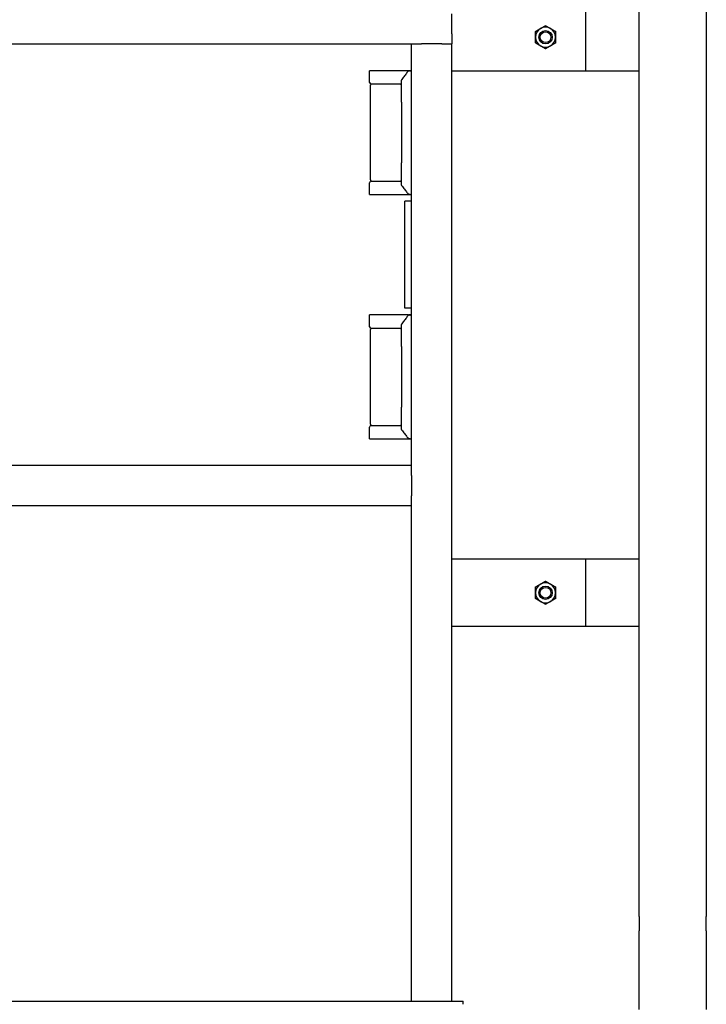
# Model space of a CAD drawing. Header units: inches. Extents: x 24 to 1128, y -69 to 748.
# Tile 517 of 656: x 755 to 780, y 274 to 311. Entities that reach past the tile are written whole.
import ezdxf

# ---------------------------------------------------------------- set-up
doc = ezdxf.new("R2010")
doc.units = ezdxf.units.IN
doc.header["$LTSCALE"] = 32
doc.header["$MEASUREMENT"] = 0
doc.layers.add('Visible (ANSI)', color=7, linetype='Continuous', lineweight=30)

msp = doc.modelspace()

# ---------------------------------------------------------------- linework, layer by layer
at = {"layer": 'Visible (ANSI)'}
for p, q in [((775.86063, 309.10867), (775.86063, 311.60867)), ((777.86063, 277.514), (777.86063, 311.60867)), ((777.86063, 309.10867), (777.86063, 311.60867)), ((780.36063, 311.60867), (780.36063, 277.514)), ((770.86063, 310.48367), (770.86063, 311.23367)), ((770.86063, 310.48367), (770.86063, 310.10867)), ((732.86063, 310.10867), (769.36063, 310.10867)), ((769.36063, 310.10867), (769.73563, 310.10867)), ((769.36063, 294.35867), (769.36063, 310.10867)), ((770.48563, 310.10867), (769.73563, 310.10867)), ((770.48563, 310.10867), (770.86063, 310.10867)), ((770.86063, 274.35867), (770.86063, 310.10867)), ((769.24917, 309.10867), (767.79395, 309.10867)), ((767.79395, 308.67117), (767.79395, 309.10867)), ((769.24917, 309.10867), (769.26557, 309.10867)), ((769.31706, 309.10867), (769.26557, 309.10867)), ((769.31706, 309.10867), (769.36063, 309.10867)), ((770.86063, 309.10867), (775.86063, 309.10867)), ((775.86063, 309.10867), (777.86063, 309.10867)), ((767.8252, 305.02534), (767.8252, 308.567)), ((768.69712, 308.60867), (767.85645, 308.60867)), ((768.94397, 308.60867), (768.69712, 308.60867)), ((768.98563, 307.93112), (768.98563, 308.75519)), ((768.98563, 307.93112), (768.98563, 305.66122)), ((768.98563, 304.83714), (768.98563, 305.66122)), ((767.79395, 304.48367), (767.79395, 304.92117)), ((767.85645, 304.98367), (768.69712, 304.98367)), ((768.69712, 304.98367), (768.94397, 304.98367)), ((767.79395, 304.48367), (769.24917, 304.48367)), ((769.36063, 304.23367), (769.11063, 304.23367)), ((769.11063, 300.23367), (769.11063, 304.23367)), ((769.26557, 304.48367), (769.24917, 304.48367)), ((769.26557, 304.48367), (769.31706, 304.48367)), ((769.36063, 304.48367), (769.31706, 304.48367)), ((769.36063, 300.23367), (769.11063, 300.23367)), ((769.24917, 299.98367), (767.79395, 299.98367)), ((767.79395, 299.54617), (767.79395, 299.98367)), ((769.24917, 299.98367), (769.26557, 299.98367)), ((769.31706, 299.98367), (769.26557, 299.98367)), ((769.31706, 299.98367), (769.36063, 299.98367)), ((767.8252, 295.90034), (767.8252, 299.442)), ((768.69712, 299.48367), (767.85645, 299.48367)), ((768.94397, 299.48367), (768.69712, 299.48367)), ((768.98563, 298.80612), (768.98563, 299.63019)), ((768.98563, 298.80612), (768.98563, 296.53622)), ((768.98563, 295.71214), (768.98563, 296.53622)), ((767.79395, 295.35867), (767.79395, 295.79617)), ((767.85645, 295.85867), (768.69712, 295.85867)), ((768.69712, 295.85867), (768.94397, 295.85867)), ((767.79395, 295.35867), (769.24917, 295.35867)), ((769.26557, 295.35867), (769.24917, 295.35867)), ((769.26557, 295.35867), (769.31706, 295.35867)), ((769.36063, 295.35867), (769.31706, 295.35867)), ((769.36063, 294.35867), (732.86063, 294.35867)), ((769.36063, 293.98367), (769.36063, 294.35867)), ((769.36063, 293.98367), (769.36063, 293.23367)), ((769.36063, 292.85867), (769.36063, 293.23367)), ((769.36063, 292.85867), (732.86063, 292.85867)), ((769.36063, 274.35867), (769.36063, 292.85867)), ((775.86063, 290.85867), (770.86063, 290.85867)), ((777.86063, 290.85867), (775.86063, 290.85867)), ((775.86063, 288.35867), (775.86063, 290.85867)), ((777.86063, 288.35867), (777.86063, 290.85867)), ((770.86063, 288.35867), (775.86063, 288.35867)), ((775.86063, 288.35867), (777.86063, 288.35867)), ((777.86063, 277.514), (777.86063, 276.98367)), ((780.36063, 276.98367), (780.36063, 277.514)), ((777.86063, 274.31317), (777.86063, 276.98367)), ((780.36063, 276.98367), (780.36063, 274.31317)), ((726.28063, 274.35867), (771.28063, 274.35867)), ((771.28063, 274.23765), (771.28063, 274.35867)), ((777.86063, 274.04801), (777.86063, 274.31317)), ((780.36063, 274.31317), (780.36063, 274.04801))]:
    msp.add_line(p, q, dxfattribs=at)
for centre, radius in [((774.36063, 310.35867), 0.25014), ((774.36063, 310.35867), 0.25), ((774.36063, 310.35867), 0.20281), ((774.36063, 289.60867), 0.25014), ((774.36063, 289.60867), 0.25), ((774.36063, 289.60867), 0.20281)]:
    msp.add_circle(centre, radius, dxfattribs=at)
for centre, radius, start, end in [((774.36063, 310.35867), 0.375, 120, 180), ((774.36063, 310.35867), 0.375, 60, 120), ((774.36063, 310.35867), 0.375, 0, 60), ((774.36063, 310.35867), 0.375, 180, 240), ((774.36063, 310.35867), 0.375, 240, 300), ((774.36063, 310.35867), 0.375, 300, 0), ((769.26557, 309.067), 0.04167, 90, 142.9307), ((767.85645, 308.67117), 0.0625, 180, 270), ((767.86687, 308.567), 0.04167, 90, 180), ((768.94397, 308.65034), 0.04167, 270, 0), ((769.0273, 308.75519), 0.04167, 142.241974, 180), ((767.85645, 304.92117), 0.0625, 90, 180), ((767.86687, 305.02534), 0.04167, 180, 270), ((768.94397, 304.942), 0.04167, 0, 90), ((769.0273, 304.83714), 0.04167, 180, 217.758026), ((769.26557, 304.52534), 0.04167, 217.0693, 270), ((769.26557, 299.942), 0.04167, 90, 142.9307), ((767.85645, 299.54617), 0.0625, 180, 270), ((767.86687, 299.442), 0.04167, 90, 180), ((768.94397, 299.52534), 0.04167, 270, 0), ((769.0273, 299.63019), 0.04167, 142.241974, 180), ((767.85645, 295.79617), 0.0625, 90, 180), ((767.86687, 295.90034), 0.04167, 180, 270), ((768.94397, 295.817), 0.04167, 0, 90), ((769.0273, 295.71214), 0.04167, 180, 217.758026), ((769.26557, 295.40034), 0.04167, 217.0693, 270), ((774.36063, 289.60867), 0.375, 120, 180), ((774.36063, 289.60867), 0.375, 60, 120), ((774.36063, 289.60867), 0.375, 0, 60), ((774.36063, 289.60867), 0.375, 180, 240), ((774.36063, 289.60867), 0.375, 300, 0), ((774.36063, 289.60867), 0.375, 240, 300)]:
    msp.add_arc(centre, radius, start, end, dxfattribs=at)
for points in [[(774.17313, 310.68343), (774.26015, 310.73367), (774.36063, 310.79168)], [(774.36063, 310.79168), (774.46111, 310.73367), (774.54813, 310.68343)], [(773.98563, 310.57518), (774.08611, 310.63319), (774.17313, 310.68343)], [(773.98563, 310.35867), (773.98563, 310.45915), (773.98563, 310.57518)], [(774.54813, 310.68343), (774.63515, 310.63319), (774.73563, 310.57518)], [(774.73563, 310.57518), (774.73563, 310.45915), (774.73563, 310.35867)], [(773.98563, 310.14216), (773.98563, 310.25819), (773.98563, 310.35867)], [(774.17313, 310.03391), (774.08611, 310.08415), (773.98563, 310.14216)], [(774.36063, 309.92566), (774.26015, 309.98367), (774.17313, 310.03391)], [(774.54813, 310.03391), (774.46111, 309.98367), (774.36063, 309.92566)], [(774.73563, 310.14216), (774.63515, 310.08415), (774.54813, 310.03391)], [(774.73563, 310.35867), (774.73563, 310.25819), (774.73563, 310.14216)], [(773.98563, 289.82518), (774.08611, 289.88319), (774.17313, 289.93343)], [(773.98563, 289.60867), (773.98563, 289.70915), (773.98563, 289.82518)], [(774.17313, 289.93343), (774.26015, 289.98367), (774.36063, 290.04168)], [(774.36063, 290.04168), (774.46111, 289.98367), (774.54813, 289.93343)], [(774.54813, 289.93343), (774.63515, 289.88319), (774.73563, 289.82518)], [(774.73563, 289.82518), (774.73563, 289.70915), (774.73563, 289.60867)], [(773.98563, 289.39216), (773.98563, 289.50819), (773.98563, 289.60867)], [(774.73563, 289.60867), (774.73563, 289.50819), (774.73563, 289.39216)], [(774.17313, 289.28391), (774.08611, 289.33415), (773.98563, 289.39216)], [(774.36063, 289.17566), (774.26015, 289.23367), (774.17313, 289.28391)], [(774.54813, 289.28391), (774.46111, 289.23367), (774.36063, 289.17566)], [(774.73563, 289.39216), (774.63515, 289.33415), (774.54813, 289.28391)]]:
    msp.add_rational_spline(points, [1, 1.0379548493, 1], degree=2, dxfattribs=at)
for points, knots in [([(769.23232, 309.09212), (769.21868, 309.07406), (769.20443, 309.05522), (769.17493, 309.01632), (769.15969, 308.99625), (769.1284, 308.95517), (769.11237, 308.93415), (769.07964, 308.89139), (769.06295, 308.86963), (769.02904, 308.82556), (769.01181, 308.80324), (768.99436, 308.78071)], [0.39491662, 0.39491662, 0.39491662, 0.39491662, 0.6293434, 0.6293434, 0.86377019, 0.86377019, 1.09819697, 1.09819697, 1.33262375, 1.33262375, 1.56705053, 1.56705053, 1.56705053, 1.56705053]), ([(769.28593, 309.09529), (769.28597, 309.09533), (769.286, 309.09537), (769.28992, 309.0994), (769.29451, 309.10263), (769.30458, 309.10715), (769.30995, 309.10842), (769.31539, 309.10864)], [-0.0004125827, -0.0004125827, -0.0004125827, -0.0004125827, 0, 0, 0.0423918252, 0.0423918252, 0.0842937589, 0.0842937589, 0.0842937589, 0.0842937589]), ([(768.99436, 304.81163), (769.01181, 304.78909), (769.02904, 304.76678), (769.06295, 304.72271), (769.07964, 304.70095), (769.11237, 304.65819), (769.1284, 304.63717), (769.15969, 304.59609), (769.17493, 304.57602), (769.20443, 304.53712), (769.21868, 304.51828), (769.23232, 304.50022)], [0.61128923, 0.61128923, 0.61128923, 0.61128923, 0.84571601, 0.84571601, 1.0801428, 1.0801428, 1.31456958, 1.31456958, 1.54899636, 1.54899636, 1.78342314, 1.78342314, 1.78342314, 1.78342314]), ([(769.28593, 304.49705), (769.28597, 304.49701), (769.286, 304.49697), (769.28992, 304.49294), (769.29451, 304.48971), (769.30458, 304.48519), (769.30995, 304.48391), (769.31539, 304.4837)], [-0.0846728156, -0.0846728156, -0.0846728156, -0.0846728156, -0.0842603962, -0.0842603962, -0.0418853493, -0.0418853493, 0, 0, 0, 0]), ([(769.23232, 299.96712), (769.21868, 299.94906), (769.20443, 299.93022), (769.17493, 299.89132), (769.15969, 299.87125), (769.1284, 299.83017), (769.11237, 299.80915), (769.07964, 299.76639), (769.06295, 299.74463), (769.02904, 299.70056), (769.01181, 299.67824), (768.99436, 299.65571)], [0.39491662, 0.39491662, 0.39491662, 0.39491662, 0.6293434, 0.6293434, 0.86377019, 0.86377019, 1.09819697, 1.09819697, 1.33262375, 1.33262375, 1.56705053, 1.56705053, 1.56705053, 1.56705053]), ([(769.28593, 299.97029), (769.28597, 299.97033), (769.286, 299.97037), (769.28992, 299.9744), (769.29451, 299.97763), (769.30458, 299.98215), (769.30995, 299.98342), (769.31539, 299.98364)], [-0.0004125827, -0.0004125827, -0.0004125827, -0.0004125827, 0, 0, 0.0423918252, 0.0423918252, 0.0842937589, 0.0842937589, 0.0842937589, 0.0842937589]), ([(768.99436, 295.68663), (769.01181, 295.66409), (769.02904, 295.64178), (769.06295, 295.59771), (769.07964, 295.57595), (769.11237, 295.53319), (769.1284, 295.51217), (769.15969, 295.47109), (769.17493, 295.45102), (769.20443, 295.41212), (769.21868, 295.39328), (769.23232, 295.37522)], [0.61128923, 0.61128923, 0.61128923, 0.61128923, 0.84571601, 0.84571601, 1.0801428, 1.0801428, 1.31456958, 1.31456958, 1.54899636, 1.54899636, 1.78342314, 1.78342314, 1.78342314, 1.78342314]), ([(769.28593, 295.37205), (769.28597, 295.37201), (769.286, 295.37197), (769.28992, 295.36794), (769.29451, 295.36471), (769.30458, 295.36019), (769.30995, 295.35891), (769.31539, 295.3587)], [-0.0846728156, -0.0846728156, -0.0846728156, -0.0846728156, -0.0842603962, -0.0842603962, -0.0418853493, -0.0418853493, 0, 0, 0, 0])]:
    msp.add_open_spline(points, degree=3, knots=knots, dxfattribs=at)
for points in [[(769.31539, 309.10864), (769.31594, 309.10866), (769.3165, 309.10867), (769.31706, 309.10867)], [(769.31706, 304.48367), (769.31649, 304.48367), (769.31594, 304.48368), (769.31539, 304.4837)], [(769.31539, 299.98364), (769.31594, 299.98366), (769.3165, 299.98367), (769.31706, 299.98367)], [(769.31706, 295.35867), (769.31649, 295.35867), (769.31594, 295.35868), (769.31539, 295.3587)]]:
    msp.add_open_spline(points, degree=3, dxfattribs=at)

doc.saveas('drawing.dxf')
